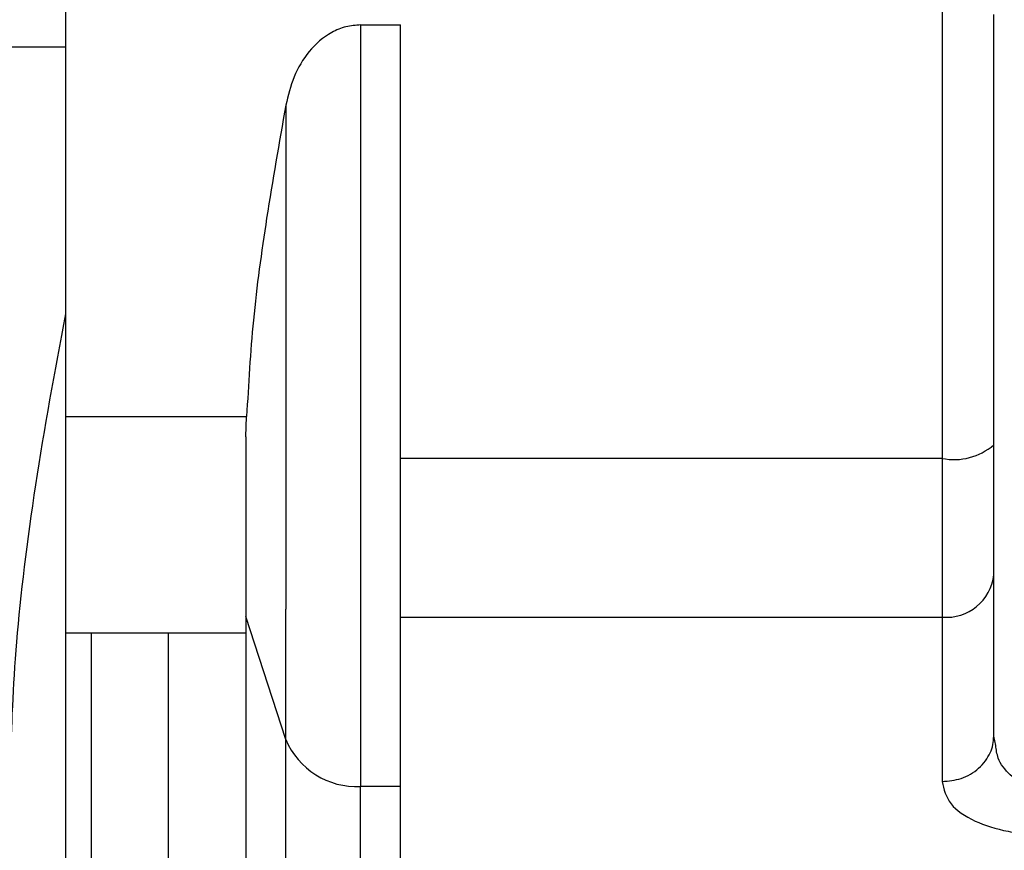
# Model space of a CAD drawing. Header units: inches. Extents: x 170 to 312, y 215 to 248.
# Tile 528 of 557: x 275.1545 to 275.2015, y 243.0267 to 243.0664. Entities that reach past the tile are written whole.
import ezdxf

# ---------------------------------------------------------------- set-up
doc = ezdxf.new("R2010")
doc.units = ezdxf.units.IN
doc.header["$LTSCALE"] = 0.25
doc.header["$MEASUREMENT"] = 0
doc.layers.add('STANDARD MOTOR LH', color=7, linetype='Continuous')

msp = doc.modelspace()

# ---------------------------------------------------------------- linework, layer by layer
at = {"layer": 'STANDARD MOTOR LH'}
for p, q in [((275.1707634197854, 243.0661339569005), (275.1726758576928, 243.0661339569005)), ((275.1458550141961, 243.0650897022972), (275.1566817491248, 243.0650897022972)), ((275.1985123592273, 243.0506619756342), (275.1985123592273, 243.0378657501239)), ((275.1566816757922, 243.0474453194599), (275.1653288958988, 243.0474453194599)), ((275.1652941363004, 243.0464685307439), (275.1653288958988, 243.0474453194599)), ((275.1985123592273, 243.0454448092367), (275.1726757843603, 243.0454448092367)), ((275.2009729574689, 243.0321892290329), (275.2009729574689, 243.0398862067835)), ((275.1671980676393, 243.0320308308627), (275.1652938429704, 243.0378944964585)), ((275.1726757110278, 243.0378657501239), (275.1985123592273, 243.0378657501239)), ((275.1566816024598, 243.0371107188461), (275.1652938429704, 243.0371107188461)), ((275.2010650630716, 243.0317404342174), (275.2009729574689, 243.0321892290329)), ((275.1726756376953, 243.0297850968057), (275.170763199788, 243.0297850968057))]:
    msp.add_line(p, q, dxfattribs=at)
at = {"layer": 'STANDARD MOTOR LH', "flags": 128}
for points in [[(275.1566822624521, 243.1561944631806), (275.1566822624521, 243.1465374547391), (275.1566821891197, 243.1417902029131), (275.1566821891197, 243.1362996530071), (275.1566821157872, 243.1301250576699), (275.1566821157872, 243.1233309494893), (275.1566820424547, 243.1159894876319), (275.1566820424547, 243.1081781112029), (275.1566819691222, 243.0999795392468), (275.1566818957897, 243.0914805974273), (275.1566818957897, 243.0827710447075), (275.1566818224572, 243.07394298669), (275.1566817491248, 243.0650897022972)], [(275.1985125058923, 243.0715593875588), (275.1985125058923, 243.0639580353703), (275.1985124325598, 243.0612816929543), (275.1985124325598, 243.0532978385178), (275.1985123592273, 243.0506619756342)], [(275.1707634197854, 243.0661339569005), (275.1707634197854, 243.0586563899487), (275.170763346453, 243.054268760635), (275.170763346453, 243.0450488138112), (275.1707632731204, 243.0405802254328), (275.1707632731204, 243.0327952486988), (275.170763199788, 243.0297850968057)], [(275.1566817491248, 243.0650897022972), (275.1566817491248, 243.0557377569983), (275.1566816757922, 243.0540505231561)], [(275.1671982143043, 243.0623018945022), (275.1671982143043, 243.0547908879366), (275.1671981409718, 243.0505733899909), (275.1671981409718, 243.0421166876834), (275.1671980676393, 243.038242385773)], [(275.1566816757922, 243.0540505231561), (275.1566816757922, 243.0452013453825), (275.1566816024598, 243.0387222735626), (275.1566816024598, 243.0329524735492), (275.1566815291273, 243.0279324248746), (275.1566815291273, 243.017681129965), (275.1566814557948, 243.0159452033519), (275.1566814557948, 243.0149654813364)], [(275.1671979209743, 243.0078586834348), (275.1671979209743, 243.010618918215), (275.1671979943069, 243.0132512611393), (275.1671979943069, 243.0210450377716), (275.1671980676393, 243.0261548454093), (275.1671980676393, 243.038242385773)], [(275.1985123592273, 243.0378657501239), (275.1985122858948, 243.0368027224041), (275.1985122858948, 243.0300180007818)], [(275.1579119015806, 243.0371107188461), (275.1579119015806, 243.0272835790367), (275.1579118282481, 243.024956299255)], [(275.1616027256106, 243.016608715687), (275.161602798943, 243.0180683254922), (275.161602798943, 243.0282369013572), (275.1616028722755, 243.031562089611), (275.1616028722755, 243.0371107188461)], [(275.1707631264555, 243.0051230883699), (275.1707631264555, 243.0141781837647), (275.170763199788, 243.0185763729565), (275.170763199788, 243.0297850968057)]]:
    msp.add_lwpolyline(points, dxfattribs=at)
at = {"layer": 'STANDARD MOTOR LH'}
for centre, radius, start, end in [((275.1990857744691, 243.0482823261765), 0.002894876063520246, 258.5753314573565, 310.6872684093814), ((275.1987127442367, 243.0401302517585), 0.002273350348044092, 264.9430870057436, 353.8374022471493), ((275.1705641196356, 243.0334217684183), 0.003642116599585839, 202.4516479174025, 273.1333813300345)]:
    msp.add_arc(centre, radius, start, end, dxfattribs=at)
for points, knots in [([(275.2009730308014, 243.0460872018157), (275.2009730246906, 243.0494671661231), (275.2009730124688, 243.0562271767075), (275.2009730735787, 243.063167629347), (275.2009731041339, 243.0666378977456)], [0, 0, 0, 0, 0.4999939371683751, 1, 1, 1, 1]), ([(275.1707634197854, 243.0661339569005), (275.1705282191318, 243.0661162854), (275.1700510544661, 243.0660804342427), (275.1691635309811, 243.0657077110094), (275.1682556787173, 243.0649107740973), (275.1675315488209, 243.0636736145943), (275.1673095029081, 243.0627598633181), (275.1671982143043, 243.0623018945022)], [0, 0, 0, 0, 0.1243751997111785, 0.2523268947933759, 0.5027002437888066, 0.7507551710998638, 1, 1, 1, 1]), ([(275.1726756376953, 243.0297850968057), (275.1726756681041, 243.0308715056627), (275.1726757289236, 243.0330443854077), (275.1726757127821, 243.0373508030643), (275.1726756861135, 243.0421671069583), (275.1726758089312, 243.0473391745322), (275.1726757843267, 243.0525922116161), (275.1726757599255, 243.057650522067), (275.1726758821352, 243.0623378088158), (275.1726758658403, 243.0648685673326), (275.1726758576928, 243.0661339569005)], [0, 0, 0, 0, 0.1249911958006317, 0.2499895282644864, 0.3749908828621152, 0.4999918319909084, 0.624996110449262, 0.749995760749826, 0.8749968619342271, 0.9999999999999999, 0.9999999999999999, 0.9999999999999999, 0.9999999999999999]), ([(275.1671982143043, 243.0623018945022), (275.1668812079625, 243.0605057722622), (275.1662772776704, 243.0570839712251), (275.1655988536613, 243.0521209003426), (275.1654173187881, 243.0489767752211), (275.1653288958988, 243.0474453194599)], [0, 0, 0, 0, 0.3617122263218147, 0.6890996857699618, 1, 1, 1, 1]), ([(275.1566817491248, 243.0523468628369), (275.1561737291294, 243.0495999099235), (275.1551572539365, 243.0441036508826), (275.1542295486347, 243.0363352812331), (275.1541058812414, 243.0326519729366), (275.1540442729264, 243.0308170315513)], [0, 0, 0, 0, 0.3339518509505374, 0.668189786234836, 1, 1, 1, 1]), ([(275.1652938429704, 243.0464650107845), (275.1652938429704, 243.0456171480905), (275.1652938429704, 243.0439213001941), (275.1652938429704, 243.0415980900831), (275.1652938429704, 243.0395132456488), (275.1652938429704, 243.038433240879), (275.1652938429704, 243.0378933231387)], [0, 0, 0, 0, 0.2499672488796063, 0.4999706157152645, 0.7500244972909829, 1, 1, 1, 1]), ([(275.2009729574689, 243.0398862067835), (275.2009729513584, 243.0407267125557), (275.200972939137, 243.0424077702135), (275.2009730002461, 243.044860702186), (275.2009730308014, 243.0460872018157)], [0, 0, 0, 0, 0.4999862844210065, 0.9999999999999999, 0.9999999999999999, 0.9999999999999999, 0.9999999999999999]), ([(275.1652938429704, 243.0378933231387), (275.1652938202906, 243.034430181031), (275.1652937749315, 243.0275040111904), (275.1652936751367, 243.0203369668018), (275.1652937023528, 243.0161613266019), (275.165293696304, 243.0145042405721), (275.1652936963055, 243.0149666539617), (275.1652936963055, 243.0149672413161)], [0, 0, 0, 0, 0.2499217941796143, 0.4998353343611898, 0.7497576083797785, 0.9996821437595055, 1, 1, 1, 1]), ([(275.2007984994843, 243.0313872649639), (275.200799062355, 243.0313882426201), (275.2009445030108, 243.0316408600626), (275.2009587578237, 243.0319155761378), (275.2009729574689, 243.0321892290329)], [0, 0, 0, 0, 0.003870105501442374, 1, 1, 1, 1]), ([(275.2034335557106, 243.0297017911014), (275.2032836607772, 243.0297098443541), (275.20297667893, 243.0297263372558), (275.2025318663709, 243.0298540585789), (275.2021129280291, 243.0300558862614), (275.2015882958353, 243.0304537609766), (275.2011578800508, 243.0310273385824), (275.2010915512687, 243.0315369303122), (275.2010650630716, 243.0317404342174)], [0, 0, 0, 0, 0.109941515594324, 0.2251580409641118, 0.3486554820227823, 0.4825445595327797, 0.7933557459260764, 1, 1, 1, 1]), ([(275.1985122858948, 243.0300180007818), (275.1988216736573, 243.0300471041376), (275.1992975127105, 243.0300918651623), (275.1998714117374, 243.0303620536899), (275.2002635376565, 243.0306430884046), (275.2005878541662, 243.0309881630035), (275.20072894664, 243.0312554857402), (275.2007984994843, 243.0313872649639)], [0, 0, 0, 0, 0.3152318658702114, 0.4848272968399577, 0.6581352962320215, 0.8314746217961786, 1, 1, 1, 1]), ([(275.1726754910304, 243.0051230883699), (275.1726755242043, 243.0054269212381), (275.1726755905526, 243.006034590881), (275.1726755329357, 243.0109952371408), (275.1726756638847, 243.0185809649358), (275.172675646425, 243.0260504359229), (275.1726756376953, 243.0297850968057)], [0, 0, 0, 0, 0.2499924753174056, 0.4999881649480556, 0.7499990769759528, 1, 1, 1, 1]), ([(275.1985122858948, 243.0300180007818), (275.1985942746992, 243.029650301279), (275.1987511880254, 243.028946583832), (275.1999431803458, 243.0281112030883), (275.2013259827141, 243.027678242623), (275.2025236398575, 243.0275054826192), (275.2031308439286, 243.0274897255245), (275.2034335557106, 243.0274818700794)], [0, 0, 0, 0, 0.2852414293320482, 0.5459060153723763, 0.7797123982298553, 0.8901791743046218, 1, 1, 1, 1])]:
    msp.add_open_spline(points, degree=3, knots=knots, dxfattribs=at)

doc.saveas('drawing.dxf')
